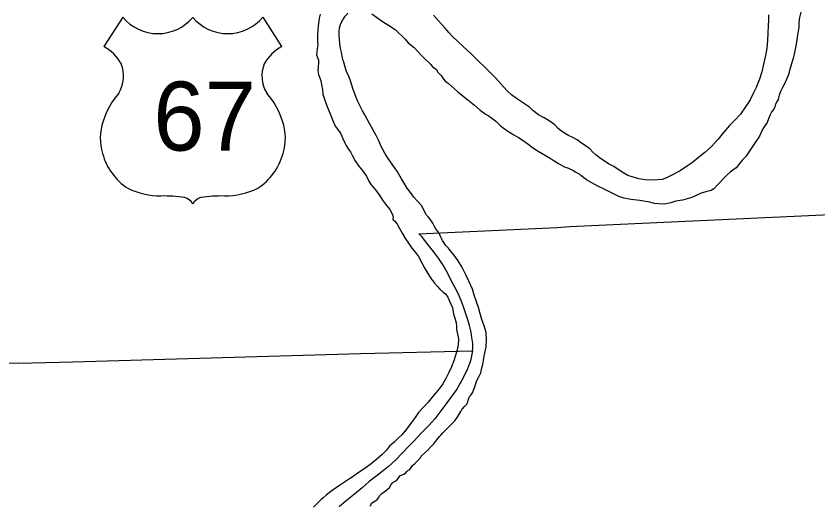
# Model space of a CAD drawing. Extents: x -939622 to -934222, y 1383701 to 1385301.
# Drawn here: x -936177.33 to -936155.23, y 1384649.96 to 1384663.47 of the extents above; entities that cross this region are included whole.
import ezdxf

# ---------------------------------------------------------------- set-up
doc = ezdxf.new("R2010")
doc.units = 0
for name, color, linetype in [('2', 7, 'Continuous'), ('22', 7, 'Continuous'), ('9', 7, 'Continuous')]:
    doc.layers.add(name, color=color, linetype=linetype)

msp = doc.modelspace()

# ---------------------------------------------------------------- linework, layer by layer
at = {"layer": '2'}
for points in [[(-936177.254, 1384653.899), (-936175.769, 1384653.936), (-936167.836, 1384654.164), (-936164.754, 1384654.231), (-936164.744, 1384654.313), (-936164.749, 1384654.436), (-936164.77, 1384654.601), (-936164.791, 1384654.754), (-936164.836, 1384654.937), (-936164.887, 1384655.087), (-936164.929, 1384655.23), (-936164.996, 1384655.425), (-936165.071, 1384655.619), (-936165.153, 1384655.813), (-936165.246, 1384655.986), (-936165.34, 1384656.171), (-936165.443, 1384656.389), (-936165.567, 1384656.597), (-936165.693, 1384656.79), (-936165.829, 1384656.977), (-936165.976, 1384657.158), (-936166.081, 1384657.289), (-936166.142, 1384657.381), (-936166.231, 1384657.457), (-936162.425, 1384657.637), (-936162.068, 1384657.662), (-936154.492, 1384658.01)], [(-936177.254, 1384653.899), (-936175.769, 1384653.936), (-936167.836, 1384654.164), (-936164.754, 1384654.231), (-936164.744, 1384654.313), (-936164.749, 1384654.436), (-936164.77, 1384654.601), (-936164.791, 1384654.754), (-936164.836, 1384654.937), (-936164.887, 1384655.087), (-936164.929, 1384655.23), (-936164.996, 1384655.425), (-936165.071, 1384655.619), (-936165.153, 1384655.813), (-936165.246, 1384655.986), (-936165.34, 1384656.171), (-936165.443, 1384656.389), (-936165.567, 1384656.597), (-936165.693, 1384656.79), (-936165.829, 1384656.977), (-936165.976, 1384657.158), (-936166.081, 1384657.289), (-936166.142, 1384657.381), (-936166.231, 1384657.457), (-936162.425, 1384657.637), (-936162.068, 1384657.662), (-936161.486, 1384657.689)], [(-936164.754, 1384654.231), (-936164.81, 1384653.957), (-936164.891, 1384653.737), (-936165.021, 1384653.476), (-936165.189, 1384653.182), (-936165.334, 1384652.977), (-936165.493, 1384652.763), (-936165.652, 1384652.542), (-936165.792, 1384652.365), (-936165.961, 1384652.18), (-936166.169, 1384651.963), (-936166.361, 1384651.756), (-936166.526, 1384651.59), (-936166.678, 1384651.43), (-936166.88, 1384651.225), (-936167.074, 1384651.046), (-936167.251, 1384650.9), (-936167.416, 1384650.769), (-936167.6, 1384650.629), (-936167.794, 1384650.458), (-936168.006, 1384650.283), (-936168.238, 1384650.096), (-936168.43, 1384649.931)], [(-936177.254, 1384653.899), (-936183.114, 1384653.764), (-936183.681, 1384653.746), (-936191.187, 1384653.494), (-936191.562, 1384653.482), (-936199.081, 1384653.245)], [(-936177.254, 1384653.899), (-936183.114, 1384653.764), (-936183.681, 1384653.746), (-936191.187, 1384653.494), (-936191.562, 1384653.482), (-936199.028, 1384653.247)]]:
    msp.add_lwpolyline(points, dxfattribs=at)
at = {"layer": '22'}
for p, q in [((-936174.394, 1384663.43), (-936174.913, 1384662.627)), ((-936170.533, 1384663.43), (-936170.014, 1384662.627))]:
    msp.add_line(p, q, dxfattribs=at)
for centre, radius, start, end in [((-936173.427, 1384664.244), 1.264, 220.075, 319.6701), ((-936171.5, 1384664.244), 1.264, 220.3299, 319.925), ((-936175.591, 1384661.461), 1.349, 30.7809, 59.9883), ((-936169.335, 1384661.461), 1.349, 120.0117, 149.2191), ((-936175.295, 1384661.817), 0.925, 328.8105, 21.2108), ((-936169.632, 1384661.817), 0.925, 158.7892, 211.1895), ((-936172.876, 1384659.921), 2.157, 138.9565, 162.6913), ((-936172.05, 1384659.921), 2.157, 17.3087, 41.0435), ((-936173.588, 1384660.098), 1.426, 160.9576, 197.3819), ((-936171.338, 1384660.098), 1.426, 342.6181, 19.0424), ((-936173.356, 1384660.102), 1.65, 195.1074, 237.1312), ((-936171.57, 1384660.102), 1.65, 302.8688, 344.8926), ((-936173.326, 1384660.622), 2.118, 244.0771, 269.5779), ((-936171.601, 1384660.622), 2.118, 270.4221, 295.9229), ((-936173.277, 1384654.624), 3.88, 81.1942, 90.9539), ((-936172.791, 1384658.103), 0.372, 28.0342, 72.9864), ((-936172.135, 1384658.103), 0.372, 107.0136, 151.9658), ((-936171.65, 1384654.624), 3.88, 89.0461, 98.8058)]:
    msp.add_arc(centre, radius, start, end, dxfattribs=at)
at = {"layer": '9'}
for points in [[(-936168.408, 1384662.711), (-936168.423, 1384662.831), (-936168.425, 1384662.951), (-936168.426, 1384663.032), (-936168.416, 1384663.144), (-936168.383, 1384663.256), (-936168.327, 1384663.359), (-936168.26, 1384663.46), (-936168.19, 1384663.542)], [(-936155.711, 1384663.57), (-936155.739, 1384663.428), (-936155.763, 1384663.289), (-936155.763, 1384663.145)], [(-936168.952, 1384663.519), (-936168.98, 1384663.407), (-936169.012, 1384663.199), (-936169.015, 1384663.063), (-936169.022, 1384662.943), (-936169.026, 1384662.846), (-936169.022, 1384662.768), (-936169.017, 1384662.675)], [(-936167.529, 1384663.528), (-936167.334, 1384663.387), (-936167.21, 1384663.296), (-936167.097, 1384663.232), (-936166.888, 1384663.094), (-936166.799, 1384663.012), (-936166.686, 1384662.903), (-936166.609, 1384662.826), (-936166.524, 1384662.728), (-936166.444, 1384662.663), (-936166.359, 1384662.599), (-936166.249, 1384662.48), (-936166.166, 1384662.386), (-936166.047, 1384662.271), (-936165.964, 1384662.191), (-936165.906, 1384662.132), (-936165.857, 1384662.066), (-936165.814, 1384662.034), (-936165.75, 1384661.99), (-936165.716, 1384661.928), (-936165.676, 1384661.883), (-936165.615, 1384661.827), (-936165.575, 1384661.75), (-936165.507, 1384661.673), (-936165.465, 1384661.643), (-936165.419, 1384661.608), (-936165.163, 1384661.378), (-936165.062, 1384661.296), (-936164.888, 1384661.152), (-936164.7, 1384661.005), (-936164.541, 1384660.869), (-936164.443, 1384660.793), (-936164.395, 1384660.761), (-936164.325, 1384660.726), (-936164.219, 1384660.65), (-936164.115, 1384660.564), (-936163.996, 1384660.446), (-936163.871, 1384660.352), (-936163.737, 1384660.264), (-936163.616, 1384660.191), (-936163.488, 1384660.113), (-936163.361, 1384660.034), (-936163.23, 1384659.946), (-936163.099, 1384659.843), (-936162.947, 1384659.738), (-936162.619, 1384659.548), (-936162.534, 1384659.492), (-936162.382, 1384659.399), (-936162.258, 1384659.329), (-936162.243, 1384659.32)], [(-936156.848, 1384661.725), (-936156.94, 1384661.491), (-936157.021, 1384661.33), (-936157.107, 1384661.157), (-936157.227, 1384660.962), (-936157.373, 1384660.758), (-936157.544, 1384660.58), (-936157.668, 1384660.448), (-936157.829, 1384660.264), (-936157.994, 1384660.06), (-936158.173, 1384659.867), (-936158.353, 1384659.701), (-936158.525, 1384659.565), (-936158.694, 1384659.429), (-936158.833, 1384659.334), (-936159.029, 1384659.2), (-936159.281, 1384659.066), (-936159.412, 1384659.007), (-936159.531, 1384658.956), (-936159.774, 1384658.937), (-936159.994, 1384658.95), (-936160.174, 1384658.977), (-936160.355, 1384659.031), (-936160.473, 1384659.068), (-936160.588, 1384659.129), (-936160.713, 1384659.217), (-936160.862, 1384659.316), (-936161.01, 1384659.389), (-936161.156, 1384659.488), (-936161.229, 1384659.535), (-936161.36, 1384659.638), (-936161.443, 1384659.715), (-936161.519, 1384659.804), (-936161.62, 1384659.88), (-936161.753, 1384659.956), (-936161.869, 1384660.05), (-936161.987, 1384660.117), (-936162.108, 1384660.169), (-936162.221, 1384660.239), (-936162.339, 1384660.315), (-936162.394, 1384660.365), (-936162.486, 1384660.463), (-936162.644, 1384660.574), (-936162.784, 1384660.662), (-936162.933, 1384660.746), (-936163.091, 1384660.864), (-936163.186, 1384660.952), (-936163.538, 1384661.189), (-936163.681, 1384661.292), (-936163.809, 1384661.41), (-936164.122, 1384661.759), (-936164.44, 1384662.081), (-936164.559, 1384662.193), (-936164.682, 1384662.314), (-936164.786, 1384662.415), (-936164.905, 1384662.527), (-936165.003, 1384662.618), (-936165.161, 1384662.76), (-936165.308, 1384662.902), (-936165.406, 1384663.014), (-936165.495, 1384663.118), (-936165.608, 1384663.239), (-936165.694, 1384663.334), (-936165.826, 1384663.485)], [(-936156.598, 1384663.499), (-936156.599, 1384663.358), (-936156.608, 1384663.189), (-936156.619, 1384662.999), (-936156.627, 1384662.794), (-936156.648, 1384662.583), (-936156.68, 1384662.381), (-936156.732, 1384662.136), (-936156.782, 1384661.925), (-936156.848, 1384661.725)], [(-936155.763, 1384663.145), (-936155.788, 1384663.003), (-936155.814, 1384662.816), (-936155.836, 1384662.686), (-936155.86, 1384662.55), (-936155.888, 1384662.411), (-936155.919, 1384662.302), (-936155.961, 1384662.148), (-936156.006, 1384661.987), (-936156.049, 1384661.854), (-936156.109, 1384661.7), (-936156.161, 1384661.599), (-936156.216, 1384661.496), (-936156.271, 1384661.383), (-936156.308, 1384661.28), (-936156.322, 1384661.214), (-936156.333, 1384661.163), (-936156.362, 1384661.117), (-936156.406, 1384661.032), (-936156.425, 1384660.959), (-936156.454, 1384660.895), (-936156.51, 1384660.831), (-936156.553, 1384660.743), (-936156.596, 1384660.634), (-936156.634, 1384660.531), (-936156.756, 1384660.354), (-936156.846, 1384660.154), (-936156.945, 1384660.007), (-936157.021, 1384659.894), (-936157.22, 1384659.596), (-936157.314, 1384659.498), (-936157.384, 1384659.406), (-936157.49, 1384659.281), (-936157.582, 1384659.213), (-936157.656, 1384659.163), (-936157.744, 1384659.08), (-936157.836, 1384658.985), (-936157.927, 1384658.884), (-936158.004, 1384658.81), (-936158.104, 1384658.697), (-936158.175, 1384658.657), (-936158.301, 1384658.63), (-936158.456, 1384658.582), (-936158.709, 1384658.466), (-936158.968, 1384658.389), (-936159.148, 1384658.364), (-936159.285, 1384658.314), (-936159.459, 1384658.283), (-936159.627, 1384658.289), (-936159.753, 1384658.293), (-936159.865, 1384658.33), (-936159.991, 1384658.349), (-936160.148, 1384658.382), (-936160.395, 1384658.407), (-936160.588, 1384658.443), (-936160.724, 1384658.494), (-936161.105, 1384658.68), (-936161.299, 1384658.775), (-936161.469, 1384658.871), (-936161.615, 1384658.95), (-936161.767, 1384659.071), (-936161.812, 1384659.112)], [(-936169.017, 1384662.675), (-936169.033, 1384662.557), (-936169.046, 1384662.47), (-936169.051, 1384662.397), (-936169.029, 1384662.323), (-936169, 1384662.245), (-936168.996, 1384662.173), (-936169.009, 1384662.067), (-936169.016, 1384661.968), (-936168.999, 1384661.857), (-936168.971, 1384661.779), (-936168.939, 1384661.689), (-936168.913, 1384661.572), (-936168.892, 1384661.437), (-936168.875, 1384661.308), (-936168.836, 1384661.17), (-936168.782, 1384661.021), (-936168.723, 1384660.878), (-936168.657, 1384660.719), (-936168.603, 1384660.588), (-936168.54, 1384660.433), (-936168.464, 1384660.335), (-936168.386, 1384660.216), (-936168.33, 1384660.09), (-936168.277, 1384659.968), (-936168.239, 1384659.897), (-936168.178, 1384659.801), (-936168.119, 1384659.724), (-936168.06, 1384659.614), (-936167.988, 1384659.471), (-936167.89, 1384659.328), (-936167.8, 1384659.213), (-936167.68, 1384659.049), (-936167.612, 1384658.909), (-936167.547, 1384658.811), (-936167.485, 1384658.734), (-936167.405, 1384658.636), (-936167.31, 1384658.505), (-936167.236, 1384658.386), (-936167.15, 1384658.277), (-936167.03, 1384658.128), (-936166.968, 1384658.012), (-936166.945, 1384657.931), (-936166.947, 1384657.877), (-936166.938, 1384657.85), (-936166.895, 1384657.809), (-936166.833, 1384657.726), (-936166.694, 1384657.479), (-936166.604, 1384657.324), (-936166.523, 1384657.202), (-936166.425, 1384657.062), (-936166.33, 1384656.944), (-936166.246, 1384656.834), (-936166.15, 1384656.658), (-936166.072, 1384656.503), (-936165.961, 1384656.319), (-936165.884, 1384656.209), (-936165.801, 1384656.105), (-936165.721, 1384656.013), (-936165.656, 1384655.936), (-936165.559, 1384655.854), (-936165.501, 1384655.81), (-936165.439, 1384655.711), (-936165.392, 1384655.607), (-936165.308, 1384655.422), (-936165.29, 1384655.302), (-936165.271, 1384655.215), (-936165.233, 1384655.11), (-936165.207, 1384655.009), (-936165.199, 1384654.918), (-936165.198, 1384654.828), (-936165.178, 1384654.738), (-936165.149, 1384654.624), (-936165.141, 1384654.537), (-936165.148, 1384654.399), (-936165.178, 1384654.263), (-936165.223, 1384654.111), (-936165.272, 1384653.963), (-936165.338, 1384653.793), (-936165.41, 1384653.635), (-936165.491, 1384653.477), (-936165.572, 1384653.322), (-936165.669, 1384653.188), (-936165.763, 1384653.078), (-936165.862, 1384652.955), (-936165.98, 1384652.821), (-936166.118, 1384652.677), (-936166.242, 1384652.533), (-936166.338, 1384652.393), (-936166.444, 1384652.249), (-936166.57, 1384652.072), (-936166.622, 1384652.014)], [(-936165.627, 1384651.914), (-936165.574, 1384651.971), (-936165.48, 1384652.069), (-936165.406, 1384652.139), (-936165.244, 1384652.308), (-936165.156, 1384652.424), (-936165.078, 1384652.567), (-936165.037, 1384652.634), (-936165.025, 1384652.646), (-936164.981, 1384652.689), (-936164.922, 1384652.753), (-936164.884, 1384652.82), (-936164.865, 1384652.899), (-936164.833, 1384652.975), (-936164.798, 1384653.012), (-936164.757, 1384653.076), (-936164.725, 1384653.151), (-936164.694, 1384653.239), (-936164.66, 1384653.339), (-936164.631, 1384653.415), (-936164.576, 1384653.515), (-936164.527, 1384653.625), (-936164.494, 1384653.764), (-936164.471, 1384653.858), (-936164.452, 1384653.969), (-936164.436, 1384654.087), (-936164.406, 1384654.214), (-936164.378, 1384654.344), (-936164.373, 1384654.546), (-936164.382, 1384654.738), (-936164.431, 1384654.921), (-936164.494, 1384655.103), (-936164.552, 1384655.292), (-936164.59, 1384655.426), (-936164.698, 1384655.746), (-936164.759, 1384655.938), (-936164.853, 1384656.156), (-936164.934, 1384656.314), (-936165.053, 1384656.555), (-936165.154, 1384656.713), (-936165.266, 1384656.88), (-936165.367, 1384657.001), (-936165.419, 1384657.063), (-936165.49, 1384657.14), (-936165.548, 1384657.22), (-936165.579, 1384657.274), (-936165.614, 1384657.349), (-936165.651, 1384657.429), (-936165.695, 1384657.51), (-936165.753, 1384657.584), (-936165.799, 1384657.661), (-936165.846, 1384657.757), (-936165.92, 1384657.869), (-936165.976, 1384657.932), (-936166.024, 1384657.979), (-936166.071, 1384658.056), (-936166.099, 1384658.122), (-936166.164, 1384658.241), (-936166.275, 1384658.359), (-936166.37, 1384658.472), (-936166.462, 1384658.597), (-936166.527, 1384658.683), (-936166.576, 1384658.745), (-936166.635, 1384658.855), (-936166.715, 1384658.98), (-936166.784, 1384659.108), (-936166.833, 1384659.189), (-936166.883, 1384659.26), (-936166.972, 1384659.382), (-936167.08, 1384659.539), (-936167.167, 1384659.682), (-936167.223, 1384659.786), (-936167.281, 1384659.884), (-936167.31, 1384659.959), (-936167.348, 1384660.046), (-936167.41, 1384660.171), (-936167.491, 1384660.32), (-936167.593, 1384660.505), (-936167.721, 1384660.737), (-936167.783, 1384660.853), (-936167.858, 1384661.002), (-936167.914, 1384661.113), (-936167.961, 1384661.223), (-936168.002, 1384661.322), (-936168.046, 1384661.438), (-936168.081, 1384661.561), (-936168.119, 1384661.675), (-936168.157, 1384661.776), (-936168.223, 1384661.932), (-936168.261, 1384662.054), (-936168.3, 1384662.189), (-936168.325, 1384662.264), (-936168.345, 1384662.363), (-936168.368, 1384662.465), (-936168.388, 1384662.579), (-936168.408, 1384662.711)], [(-936166.169, 1384651.333), (-936165.983, 1384651.496), (-936165.912, 1384651.579), (-936165.824, 1384651.671), (-936165.739, 1384651.778), (-936165.668, 1384651.87), (-936165.574, 1384651.971), (-936165.48, 1384652.069), (-936165.406, 1384652.139), (-936165.244, 1384652.308), (-936165.156, 1384652.424), (-936165.078, 1384652.567), (-936165.037, 1384652.634), (-936165.025, 1384652.646), (-936164.981, 1384652.689), (-936164.922, 1384652.753), (-936164.884, 1384652.82), (-936164.865, 1384652.899), (-936164.833, 1384652.975), (-936164.798, 1384653.012), (-936164.757, 1384653.076), (-936164.725, 1384653.151), (-936164.694, 1384653.239), (-936164.66, 1384653.339), (-936164.631, 1384653.415), (-936164.576, 1384653.515), (-936164.527, 1384653.625), (-936164.494, 1384653.764), (-936164.471, 1384653.858), (-936164.452, 1384653.969), (-936164.436, 1384654.087), (-936164.406, 1384654.214), (-936164.378, 1384654.344), (-936164.373, 1384654.546), (-936164.382, 1384654.738), (-936164.431, 1384654.921), (-936164.494, 1384655.103), (-936164.552, 1384655.292), (-936164.59, 1384655.426), (-936164.698, 1384655.746), (-936164.759, 1384655.938), (-936164.853, 1384656.156), (-936164.934, 1384656.314), (-936165.053, 1384656.555), (-936165.154, 1384656.713), (-936165.266, 1384656.88), (-936165.367, 1384657.001), (-936165.419, 1384657.063), (-936165.49, 1384657.14), (-936165.548, 1384657.22), (-936165.579, 1384657.274), (-936165.614, 1384657.349), (-936165.651, 1384657.429), (-936165.695, 1384657.51), (-936165.753, 1384657.584), (-936165.799, 1384657.661), (-936165.846, 1384657.757), (-936165.92, 1384657.869), (-936165.976, 1384657.932), (-936166.024, 1384657.979), (-936166.071, 1384658.056), (-936166.099, 1384658.122), (-936166.164, 1384658.241), (-936166.275, 1384658.359), (-936166.37, 1384658.472), (-936166.462, 1384658.597), (-936166.527, 1384658.683), (-936166.576, 1384658.745), (-936166.635, 1384658.855), (-936166.715, 1384658.98), (-936166.784, 1384659.108), (-936166.833, 1384659.189), (-936166.883, 1384659.26), (-936166.972, 1384659.382), (-936167.08, 1384659.539), (-936167.167, 1384659.682), (-936167.223, 1384659.786), (-936167.281, 1384659.884), (-936167.31, 1384659.959), (-936167.348, 1384660.046), (-936167.41, 1384660.171), (-936167.491, 1384660.32), (-936167.593, 1384660.505), (-936167.721, 1384660.737), (-936167.783, 1384660.853), (-936167.858, 1384661.002), (-936167.914, 1384661.113), (-936167.961, 1384661.223), (-936168.002, 1384661.322), (-936168.028, 1384661.391)], [(-936168.854, 1384661.234), (-936168.836, 1384661.17), (-936168.782, 1384661.021), (-936168.723, 1384660.878), (-936168.657, 1384660.719), (-936168.603, 1384660.588), (-936168.54, 1384660.433), (-936168.464, 1384660.335), (-936168.386, 1384660.216), (-936168.33, 1384660.09), (-936168.277, 1384659.968), (-936168.239, 1384659.897), (-936168.178, 1384659.801), (-936168.119, 1384659.724), (-936168.06, 1384659.614), (-936167.988, 1384659.471), (-936167.89, 1384659.328), (-936167.8, 1384659.213), (-936167.68, 1384659.049), (-936167.612, 1384658.909), (-936167.547, 1384658.811), (-936167.485, 1384658.734), (-936167.405, 1384658.636), (-936167.31, 1384658.505), (-936167.236, 1384658.386), (-936167.15, 1384658.277), (-936167.03, 1384658.128), (-936166.968, 1384658.012), (-936166.945, 1384657.931), (-936166.947, 1384657.877), (-936166.938, 1384657.85), (-936166.895, 1384657.809), (-936166.833, 1384657.726), (-936166.694, 1384657.479), (-936166.604, 1384657.324), (-936166.523, 1384657.202), (-936166.425, 1384657.062), (-936166.33, 1384656.944), (-936166.246, 1384656.834), (-936166.15, 1384656.658), (-936166.072, 1384656.503), (-936165.961, 1384656.319), (-936165.884, 1384656.209), (-936165.801, 1384656.105), (-936165.721, 1384656.013), (-936165.656, 1384655.936), (-936165.559, 1384655.854), (-936165.501, 1384655.81), (-936165.439, 1384655.711), (-936165.392, 1384655.607), (-936165.308, 1384655.422), (-936165.29, 1384655.302), (-936165.271, 1384655.215), (-936165.233, 1384655.11), (-936165.207, 1384655.009), (-936165.199, 1384654.918), (-936165.198, 1384654.828), (-936165.178, 1384654.738), (-936165.149, 1384654.624), (-936165.141, 1384654.537), (-936165.148, 1384654.399), (-936165.178, 1384654.263), (-936165.223, 1384654.111), (-936165.272, 1384653.963), (-936165.338, 1384653.793), (-936165.41, 1384653.635), (-936165.491, 1384653.477), (-936165.572, 1384653.322), (-936165.669, 1384653.188), (-936165.763, 1384653.078), (-936165.862, 1384652.955), (-936165.98, 1384652.821), (-936166.118, 1384652.677), (-936166.242, 1384652.533), (-936166.338, 1384652.393), (-936166.444, 1384652.249), (-936166.57, 1384652.072), (-936166.705, 1384651.922), (-936166.805, 1384651.827), (-936166.914, 1384651.717)], [(-936162.243, 1384659.32), (-936162.113, 1384659.267), (-936162.032, 1384659.236), (-936161.973, 1384659.206), (-936161.923, 1384659.172), (-936161.87, 1384659.143), (-936161.812, 1384659.112)], [(-936162.243, 1384659.32), (-936162.113, 1384659.267)], [(-936166.914, 1384651.717), (-936167.038, 1384651.606), (-936167.129, 1384651.493), (-936167.247, 1384651.373), (-936167.395, 1384651.247), (-936167.549, 1384651.124), (-936167.72, 1384650.991), (-936167.874, 1384650.886), (-936168.017, 1384650.787), (-936168.141, 1384650.703), (-936168.278, 1384650.616), (-936168.45, 1384650.505), (-936168.565, 1384650.424), (-936168.663, 1384650.359), (-936168.787, 1384650.255), (-936168.87, 1384650.181), (-936168.938, 1384650.125), (-936169.018, 1384650.043), (-936169.133, 1384649.929)], [(-936167.584, 1384649.952), (-936167.555, 1384649.983), (-936167.535, 1384650.034), (-936167.493, 1384650.068), (-936167.448, 1384650.087), (-936167.386, 1384650.137), (-936167.348, 1384650.185), (-936167.307, 1384650.246), (-936167.251, 1384650.305), (-936167.192, 1384650.351), (-936167.118, 1384650.403), (-936167.038, 1384650.468), (-936166.992, 1384650.55), (-936166.954, 1384650.608), (-936166.888, 1384650.643), (-936166.829, 1384650.683), (-936166.785, 1384650.744), (-936166.753, 1384650.79), (-936166.696, 1384650.815), (-936166.643, 1384650.831), (-936166.601, 1384650.865), (-936166.569, 1384650.913), (-936166.534, 1384650.941), (-936166.48, 1384650.966), (-936166.442, 1384651.018), (-936166.404, 1384651.076), (-936166.348, 1384651.131), (-936166.265, 1384651.208), (-936166.192, 1384651.285), (-936166.169, 1384651.333)]]:
    msp.add_lwpolyline(points, dxfattribs=at)

# ---------------------------------------------------------------- texts
at = {"layer": '22'}
msp.add_text('67', height=1.9008, dxfattribs=at).set_placement((-936173.551, 1384659.756))

doc.saveas('drawing.dxf')
